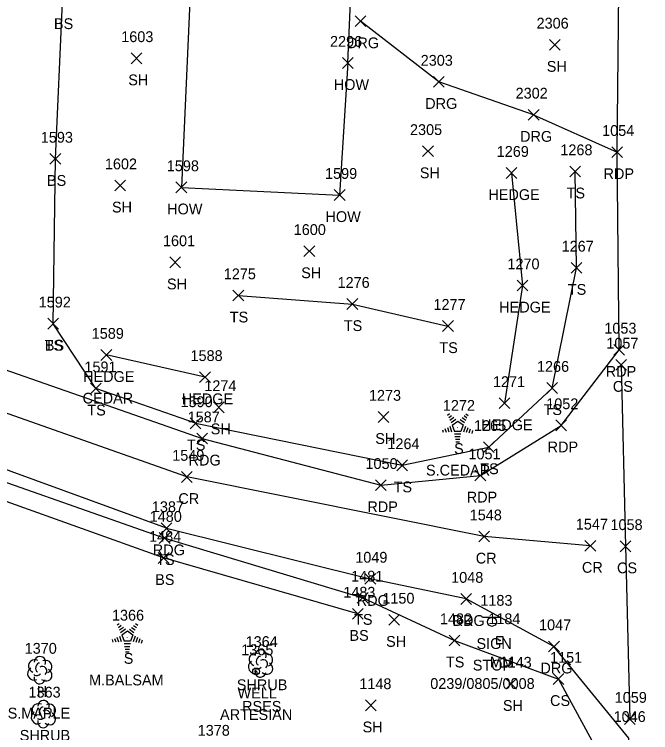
# Model space of a CAD drawing. Extents: x 1609623 to 1616187, y 756677 to 762826.
# Drawn here: x 1610495.1 to 1610613, y 761636.1 to 761769.2 of the extents above; entities that cross this region are included whole.
import ezdxf

# ---------------------------------------------------------------- set-up
doc = ezdxf.new("R2010")
doc.units = 0
for name, color, linetype in [('L_A', 7, 'Continuous'), ('L_C', 7, 'Continuous'), ('L_I', 7, 'Continuous'), ('L_TIC', 7, 'Continuous'), ('LAHR', 7, 'Continuous'), ('LBC', 7, 'Continuous'), ('LELB', 7, 'Continuous'), ('LSH', 7, 'Continuous'), ('LTC', 7, 'Continuous'), ('LTD', 7, 'Continuous'), ('P_A', 7, 'Continuous'), ('P_I', 7, 'Continuous'), ('P_TIC', 7, 'Continuous'), ('PET', 7, 'Continuous'), ('PEU', 7, 'Continuous'), ('PRC', 7, 'Continuous'), ('R_A', 7, 'Continuous'), ('R_I', 7, 'Continuous'), ('R_TIC', 7, 'Continuous'), ('RDG', 7, 'Continuous'), ('S_A', 7, 'Continuous'), ('S_C', 7, 'Continuous'), ('S_I', 7, 'Continuous'), ('SRM', 7, 'Continuous'), ('SSGN', 7, 'Continuous'), ('U_A', 7, 'Continuous'), ('U_C', 7, 'Continuous'), ('U_I', 7, 'Continuous'), ('UWW', 7, 'Continuous')]:
    doc.layers.add(name, color=color, linetype=linetype)

msp = doc.modelspace()

# ---------------------------------------------------------------- linework, layer by layer
at = {"layer": 'L_TIC'}
for points in [[(1610594.24, 761762.57), (1610596.24, 761764.57)], [(1610596.24, 761762.57), (1610594.24, 761764.57)], [(1610516.73, 761760.07), (1610518.73, 761762.07)], [(1610518.73, 761760.07), (1610516.73, 761762.07)], [(1610555.9, 761759.2), (1610557.9, 761761.2)], [(1610557.9, 761759.2), (1610555.9, 761761.2)], [(1610570.73, 761742.85), (1610572.73, 761744.85)], [(1610572.73, 761742.85), (1610570.73, 761744.85)], [(1610501.71, 761741.43), (1610503.71, 761743.43)], [(1610503.71, 761741.43), (1610501.71, 761743.43)], [(1610597.99, 761739.11), (1610599.99, 761741.11)], [(1610599.99, 761739.11), (1610597.99, 761741.11)], [(1610586.21, 761738.81), (1610588.21, 761740.81)], [(1610588.21, 761738.81), (1610586.21, 761740.81)], [(1610513.7, 761736.5), (1610515.7, 761738.5)], [(1610515.7, 761736.5), (1610513.7, 761738.5)], [(1610525.04, 761736.15), (1610527.04, 761738.15)], [(1610527.04, 761736.15), (1610525.04, 761738.15)], [(1610554.36, 761734.73), (1610556.36, 761736.73)], [(1610556.36, 761734.73), (1610554.36, 761736.73)], [(1610548.76, 761724.33), (1610550.76, 761726.33)], [(1610550.76, 761724.33), (1610548.76, 761726.33)], [(1610523.89, 761722.26), (1610525.89, 761724.26)], [(1610525.89, 761722.26), (1610523.89, 761724.26)], [(1610598.22, 761721.25), (1610600.22, 761723.25)], [(1610600.22, 761721.25), (1610598.22, 761723.25)], [(1610588.22, 761717.97), (1610590.22, 761719.97)], [(1610590.22, 761717.97), (1610588.22, 761719.97)], [(1610535.6, 761716.13), (1610537.6, 761718.13)], [(1610537.6, 761716.13), (1610535.6, 761718.13)], [(1610556.72, 761714.54), (1610558.72, 761716.54)], [(1610558.72, 761714.54), (1610556.72, 761716.54)], [(1610501.31, 761710.9), (1610503.31, 761712.9)], [(1610503.31, 761710.9), (1610501.31, 761712.9)], [(1610501.31, 761710.9), (1610503.31, 761712.9)], [(1610503.31, 761710.9), (1610501.31, 761712.9)], [(1610574.43, 761710.46), (1610576.43, 761712.46)], [(1610576.43, 761710.46), (1610574.43, 761712.46)], [(1610511.14, 761705.1), (1610513.14, 761707.1)], [(1610513.14, 761705.1), (1610511.14, 761707.1)], [(1610606.53, 761703.28), (1610608.53, 761705.28)], [(1610608.53, 761703.28), (1610606.53, 761705.28)], [(1610529.43, 761700.98), (1610531.43, 761702.98)], [(1610531.43, 761700.98), (1610529.43, 761702.98)], [(1610509.22, 761698.89), (1610511.22, 761700.89)], [(1610511.22, 761698.89), (1610509.22, 761700.89)], [(1610593.72, 761698.98), (1610595.72, 761700.98)], [(1610595.72, 761698.98), (1610593.72, 761700.98)], [(1610531.99, 761695.41), (1610533.99, 761697.41)], [(1610533.99, 761695.41), (1610531.99, 761697.41)], [(1610584.89, 761696.16), (1610586.89, 761698.16)], [(1610586.89, 761696.16), (1610584.89, 761698.16)], [(1610527.68, 761692.44), (1610529.68, 761694.44)], [(1610529.68, 761692.44), (1610527.68, 761694.44)], [(1610562.48, 761693.62), (1610564.48, 761695.62)], [(1610564.48, 761693.62), (1610562.48, 761695.62)], [(1610582, 761688.02), (1610584, 761690.02)], [(1610584, 761688.02), (1610582, 761690.02)], [(1610565.95, 761684.66), (1610567.95, 761686.66)], [(1610567.95, 761684.66), (1610565.95, 761686.66)], [(1610521.96, 761671.19), (1610523.96, 761673.19)], [(1610523.96, 761671.19), (1610521.96, 761673.19)], [(1610607.3, 761669.66), (1610609.3, 761671.66)], [(1610609.3, 761669.66), (1610607.3, 761671.66)], [(1610521.76, 761667.49), (1610523.76, 761669.49)], [(1610523.76, 761667.49), (1610521.76, 761669.49)], [(1610558.63, 761660.11), (1610560.63, 761662.11)], [(1610560.63, 761660.11), (1610558.63, 761662.11)], [(1610557.74, 761657.14), (1610559.74, 761659.14)], [(1610559.74, 761657.14), (1610557.74, 761659.14)], [(1610564.48, 761656.03), (1610566.48, 761658.03)], [(1610566.48, 761656.03), (1610564.48, 761658.03)], [(1610575.64, 761652.22), (1610577.64, 761654.22)], [(1610577.64, 761652.22), (1610575.64, 761654.22)], [(1610594.89, 761645.07), (1610596.89, 761647.07)], [(1610596.89, 761645.07), (1610594.89, 761647.07)], [(1610586.12, 761644.17), (1610588.12, 761646.17)], [(1610588.12, 761644.17), (1610586.12, 761646.17)], [(1610560.13, 761640.19), (1610562.13, 761642.19)], [(1610562.13, 761640.19), (1610560.13, 761642.19)], [(1610608.1, 761637.66), (1610610.1, 761639.66)], [(1610610.1, 761637.66), (1610608.1, 761639.66)]]:
    msp.add_lwpolyline(points, dxfattribs=at)
at = {"layer": 'LAHR'}
for points in [[(1610587.21, 761739.81), (1610589.22, 761718.97), (1610585.89, 761697.16)], [(1610530.43, 761701.98), (1610512.14, 761706.1)]]:
    msp.add_lwpolyline(points, dxfattribs=at)
at = {"layer": 'LBC'}
for points in [[(1610528.78, 761797.89), (1610526.04, 761737.15), (1610555.36, 761735.73)], [(1610556.9, 761760.2), (1610558.46, 761796.89)], [(1610556.9, 761760.2), (1610555.36, 761735.73)]]:
    msp.add_lwpolyline(points, dxfattribs=at)
at = {"layer": 'LELB'}
for points in [[(1610502.31, 761711.9), (1610502.71, 761742.43), (1610504.01, 761771.48), (1610511.71, 761796.8), (1610527.85, 761802.46)], [(1610566.95, 761685.66), (1610583, 761689.02), (1610594.72, 761699.98), (1610599.22, 761722.25), (1610598.99, 761740.11)], [(1610257.48, 761736.51), (1610289.65, 761735.58), (1610333.79, 761730.74), (1610390.78, 761716.31), (1610438.56, 761703.45), (1610479.41, 761687.45), (1610522.96, 761672.19), (1610559.63, 761661.11), (1610576.64, 761653.22)], [(1610558.74, 761658.14), (1610522.76, 761668.49), (1610478.5, 761684.35), (1610437.45, 761698), (1610388.31, 761709.71), (1610348.03, 761719.28), (1610335.94, 761728.39)], [(1610536.6, 761717.13), (1610557.72, 761715.54), (1610575.43, 761711.46)], [(1610528.68, 761693.44), (1610510.22, 761699.89), (1610502.31, 761711.9)], [(1610607.53, 761704.28), (1610608.3, 761670.66), (1610609.1, 761638.66)], [(1610528.68, 761693.44), (1610566.95, 761685.66)], [(1610576.64, 761653.22), (1610595.89, 761646.07)], [(1610595.89, 761646.07), (1610604.8, 761629.66), (1610605.66, 761604.08), (1610604.42, 761579.89), (1610573.21, 761581.97)]]:
    msp.add_lwpolyline(points, dxfattribs=at)
at = {"layer": 'LSH'}
for p, q in [((1610540.69, 761649), (1610540.69, 761649)), ((1610540.69, 761649), (1610540.69, 761649)), ((1610500.47, 761639.63), (1610500.47, 761639.63)), ((1610500.47, 761639.63), (1610500.47, 761639.63))]:
    msp.add_line(p, q, dxfattribs=at)
for centre in [(1610540.74, 761650.43), (1610500.52, 761641.06)]:
    msp.add_arc(centre, 1.05, 335.5272, 180.9563, dxfattribs=at)
for centre, major_axis, ratio, start_param, end_param in [((1610539.9, 761649.67), (1.21, -0.51), 0.895232, 1.570796, 4.712389), ((1610541.73, 761649.58), (-1.14, -0.48), 0.949671, 1.570796, 4.712389), ((1610539.61, 761648.29), (0.58, -1.04), 0.959034, 3.141593, 6.283185), ((1610540.48, 761649.46), (-0.208, -0.792), 0.645439, 3.141593, 6.283185), ((1610541.19, 761648.83), (-0.5, 0.667), 0.989748, 3.141593, 6.283185), ((1610540.23, 761648.25), (-0.625, -0.083), 0.423636, 0, 3.141593), ((1610541.69, 761648.17), (-1.09, 0.79), 0.841452, 1.570796, 4.712389), ((1610540.69, 761647.5), (0.26, 1.06), 0.942809, 1.570796, 4.712389), ((1610499.68, 761640.3), (1.21, -0.51), 0.895232, 1.570796, 4.712389), ((1610501.51, 761640.21), (-1.14, -0.48), 0.949671, 1.570796, 4.712389), ((1610499.39, 761638.92), (0.58, -1.04), 0.959034, 3.141593, 6.283185), ((1610500.26, 761640.09), (-0.208, -0.792), 0.645439, 3.141593, 6.283185), ((1610500.97, 761639.46), (-0.5, 0.667), 0.989748, 3.141593, 6.283185), ((1610500.01, 761638.88), (-0.625, -0.083), 0.423636, 0, 3.141593), ((1610501.47, 761638.8), (-1.09, 0.79), 0.841452, 1.570796, 4.712389), ((1610500.47, 761638.13), (0.26, 1.06), 0.942809, 1.570796, 4.712389)]:
    msp.add_ellipse(centre, major_axis=major_axis, ratio=ratio, start_param=start_param, end_param=end_param, dxfattribs=at)
at = {"layer": 'LTC'}
for p, q in [((1610575.37, 761694.97), (1610575.73, 761695.23)), ((1610575.58, 761694.51), (1610576.11, 761694.89)), ((1610575.79, 761694.04), (1610576.49, 761694.55)), ((1610578.03, 761694.52), (1610578.71, 761694.02)), ((1610578.4, 761694.87), (1610578.95, 761694.47)), ((1610578.77, 761695.21), (1610579.19, 761694.91)), ((1610576, 761693.58), (1610576.88, 761694.21)), ((1610576.23, 761693.12), (1610577.24, 761693.86)), ((1610576.23, 761693.12), (1610576.61, 761691.93)), ((1610577.24, 761693.86), (1610578.23, 761693.13)), ((1610577.66, 761694.17), (1610578.47, 761693.58)), ((1610578.23, 761693.13), (1610577.84, 761691.93)), ((1610574.4, 761692.25), (1610574.56, 761691.78)), ((1610574.86, 761692.47), (1610575.07, 761691.82)), ((1610575.32, 761692.69), (1610575.59, 761691.85)), ((1610575.77, 761692.9), (1610576.1, 761691.88)), ((1610577.84, 761691.93), (1610576.61, 761691.93)), ((1610578.67, 761692.86), (1610578.33, 761691.82)), ((1610579.12, 761692.61), (1610578.83, 761691.72)), ((1610579.56, 761692.36), (1610579.32, 761691.63)), ((1610580, 761692.11), (1610579.82, 761691.53)), ((1610577.8, 761691.43), (1610576.66, 761691.43)), ((1610577.72, 761690.93), (1610576.73, 761690.93)), ((1610577.64, 761690.43), (1610576.81, 761690.43)), ((1610577.55, 761689.93), (1610576.88, 761689.93)), ((1610514.18, 761656.1), (1610514.53, 761656.36)), ((1610514.39, 761655.64), (1610514.91, 761656.02)), ((1610517.2, 761655.99), (1610517.75, 761655.59)), ((1610517.57, 761656.34), (1610517.99, 761656.04)), ((1610514.6, 761655.17), (1610515.3, 761655.68)), ((1610514.8, 761654.7), (1610515.68, 761655.34)), ((1610515.03, 761654.25), (1610516.04, 761654.98)), ((1610516.04, 761654.98), (1610517.04, 761654.26)), ((1610516.46, 761655.3), (1610517.27, 761654.71)), ((1610516.83, 761655.64), (1610517.51, 761655.15)), ((1610513.21, 761653.38), (1610513.36, 761652.91)), ((1610513.66, 761653.6), (1610513.88, 761652.95)), ((1610514.12, 761653.81), (1610514.39, 761652.98)), ((1610514.57, 761654.03), (1610514.91, 761653.01)), ((1610515.03, 761654.25), (1610515.42, 761653.06)), ((1610517.04, 761654.26), (1610516.65, 761653.06)), ((1610517.48, 761653.99), (1610517.14, 761652.95)), ((1610517.92, 761653.74), (1610517.63, 761652.85)), ((1610518.36, 761653.49), (1610518.13, 761652.76)), ((1610518.81, 761653.24), (1610518.62, 761652.66)), ((1610516.65, 761653.06), (1610515.42, 761653.06)), ((1610516.61, 761652.56), (1610515.46, 761652.56)), ((1610516.52, 761652.06), (1610515.54, 761652.06)), ((1610516.44, 761651.56), (1610515.61, 761651.56)), ((1610516.36, 761651.06), (1610515.68, 761651.06))]:
    msp.add_line(p, q, dxfattribs=at)
at = {"layer": 'LTD'}
msp.add_line((1610499.8, 761647.75), (1610499.8, 761647.75), dxfattribs=at)
msp.add_line((1610499.8, 761647.75), (1610499.8, 761647.75), dxfattribs=at)
msp.add_arc((1610499.85, 761649.18), 1.05, 335.5272, 180.9563, dxfattribs=at)
for centre, major_axis, ratio, start_param, end_param in [((1610499.01, 761648.42), (1.21, -0.51), 0.895232, 1.570796, 4.712389), ((1610500.84, 761648.33), (-1.14, -0.48), 0.949671, 1.570796, 4.712389), ((1610498.72, 761647.04), (0.58, -1.04), 0.959034, 3.141593, 6.283185), ((1610499.59, 761648.21), (-0.208, -0.792), 0.645439, 3.141593, 6.283185), ((1610500.3, 761647.58), (-0.5, 0.667), 0.989748, 3.141593, 6.283185), ((1610500.8, 761646.92), (-1.09, 0.79), 0.841452, 1.570796, 4.712389), ((1610499.8, 761646.25), (0.26, 1.06), 0.942809, 1.570796, 4.712389), ((1610499.34, 761647), (-0.625, -0.083), 0.423636, 0, 3.141593)]:
    msp.add_ellipse(centre, major_axis=major_axis, ratio=ratio, start_param=start_param, end_param=end_param, dxfattribs=at)
at = {"layer": 'P_TIC'}
for points in [[(1610605.76, 761742.68), (1610607.76, 761744.68)], [(1610607.76, 761742.68), (1610605.76, 761744.68)], [(1610606.16, 761706.06), (1610608.16, 761708.06)], [(1610608.16, 761706.06), (1610606.16, 761708.06)], [(1610595.41, 761692.06), (1610597.41, 761694.06)], [(1610597.41, 761692.06), (1610595.41, 761694.06)], [(1610528.9, 761689.62), (1610530.9, 761691.62)], [(1610530.9, 761689.62), (1610528.9, 761691.62)], [(1610526.05, 761682.5), (1610528.05, 761684.5)], [(1610528.05, 761682.5), (1610526.05, 761684.5)], [(1610580.43, 761682.77), (1610582.43, 761684.77)], [(1610582.43, 761682.77), (1610580.43, 761684.77)], [(1610562.01, 761680.98), (1610564.01, 761682.98)], [(1610564.01, 761680.98), (1610562.01, 761682.98)], [(1610522.28, 761672.99), (1610524.28, 761674.99)], [(1610524.28, 761672.99), (1610522.28, 761674.99)], [(1610581.15, 761671.46), (1610583.15, 761673.46)], [(1610583.15, 761671.46), (1610581.15, 761673.46)], [(1610600.8, 761669.75), (1610602.8, 761671.75)], [(1610602.8, 761669.75), (1610600.8, 761671.75)], [(1610560.04, 761663.62), (1610562.04, 761665.62)], [(1610562.04, 761663.62), (1610560.04, 761665.62)], [(1610577.79, 761659.9), (1610579.79, 761661.9)], [(1610579.79, 761659.9), (1610577.79, 761661.9)]]:
    msp.add_lwpolyline(points, dxfattribs=at)
at = {"layer": 'PET'}
msp.add_lwpolyline([(1610563.01, 761681.98), (1610581.43, 761683.77), (1610596.41, 761693.06), (1610607.16, 761707.06), (1610606.76, 761743.68), (1610607.17, 761779.39)], dxfattribs=at)
at = {"layer": 'PEU'}
for points in [[(1610292.65, 761756.84), (1610337.52, 761752.5), (1610397.05, 761738.41), (1610444.38, 761722.79), (1610486.74, 761705.69), (1610529.9, 761690.62)], [(1610523.28, 761673.99), (1610480.04, 761689.74), (1610439, 761706.13), (1610392.08, 761720.87), (1610334.48, 761734.06), (1610288.63, 761739.63), (1610237.75, 761740.33), (1610189.36, 761741.54), (1610151.21, 761743.29), (1610095.63, 761747.13), (1610049.42, 761749.13), (1609994.68, 761742.82), (1609943, 761732.03), (1609889.61, 761718.43), (1609806.51, 761697.21)], [(1610529.9, 761690.62), (1610563.01, 761681.98)], [(1610523.28, 761673.99), (1610561.04, 761664.62)], [(1610578.79, 761660.9), (1610561.04, 761664.62)]]:
    msp.add_lwpolyline(points, dxfattribs=at)
at = {"layer": 'PRC'}
msp.add_lwpolyline([(1610601.8, 761670.75), (1610582.15, 761672.46), (1610527.05, 761683.5), (1610483.24, 761698.98), (1610440.53, 761715.33), (1610395.01, 761729.94), (1610335.18, 761743.5), (1610288.69, 761747.54), (1610237.99, 761746.29), (1610189.61, 761747.71), (1610150.7, 761750.53), (1610096.59, 761755.33), (1610048.73, 761756.09), (1609993.41, 761750.2), (1609941.26, 761738.94), (1609887.62, 761725.82), (1609805.01, 761705.08)], dxfattribs=at)
at = {"layer": 'R_TIC'}
for points in [[(1610558.23, 761766.93), (1610560.23, 761768.93)], [(1610560.23, 761766.93), (1610558.23, 761768.93)], [(1610572.72, 761755.69), (1610574.72, 761757.69)], [(1610574.72, 761755.69), (1610572.72, 761757.69)], [(1610590.3, 761749.6), (1610592.3, 761751.6)], [(1610592.3, 761749.6), (1610590.3, 761751.6)], [(1610577.79, 761659.9), (1610579.79, 761661.9)], [(1610579.79, 761659.9), (1610577.79, 761661.9)], [(1610594.07, 761651.1), (1610596.07, 761653.1)], [(1610596.07, 761651.1), (1610594.07, 761653.1)]]:
    msp.add_lwpolyline(points, dxfattribs=at)
at = {"layer": 'RDG'}
for points in [[(1610591.3, 761750.6), (1610573.72, 761756.69), (1610559.23, 761767.93)], [(1610591.3, 761750.6), (1610606.76, 761743.68)], [(1610614.38, 761469.34), (1610596.07, 761472.76), (1610561.2, 761471.9), (1610563.57, 761489.76), (1610586.13, 761490.95), (1610602.15, 761492.71), (1610613.18, 761498.39), (1610612.52, 761508.5), (1610598.82, 761507.98), (1610567.44, 761509.45), (1610530.27, 761511.75), (1610533.8, 761534.13), (1610564.49, 761530.77), (1610567.28, 761546.97), (1610568.96, 761568.06), (1610591.55, 761566.46), (1610604.95, 761570.12), (1610610.95, 761577.61), (1610610.75, 761602.13), (1610608.94, 761635.11), (1610595.07, 761652.1), (1610578.79, 761660.9)]]:
    msp.add_lwpolyline(points, dxfattribs=at)
at = {"layer": 'SRM'}
for p, q in [((1610585.67, 761653.88), (1610584.42, 761653.88)), ((1610584.42, 761653.88), (1610584.42, 761652.63)), ((1610585.67, 761653.88), (1610584.42, 761653.88)), ((1610584.42, 761653.88), (1610584.42, 761652.63)), ((1610585.67, 761652.63), (1610585.67, 761653.88)), ((1610585.67, 761652.63), (1610585.67, 761653.88)), ((1610584.42, 761652.63), (1610585.67, 761652.63)), ((1610584.42, 761652.63), (1610585.67, 761652.63))]:
    msp.add_line(p, q, dxfattribs=at)
msp.add_circle((1610585.02, 761653.22), 0.0833, dxfattribs=at)
at = {"layer": 'SSGN'}
for p, q in [((1610581.92, 761657.5), (1610585.26, 761657.5)), ((1610583.57, 761656.66), (1610583.57, 761656.66))]:
    msp.add_line(p, q, dxfattribs=at)
msp.add_circle((1610583.57, 761656.66), 0.833, dxfattribs=at)
at = {"layer": 'UWW'}
for radius in [0.625, 0.0833]:
    msp.add_circle((1610539.88, 761647.48), radius, dxfattribs=at)

# ---------------------------------------------------------------- texts
at = {"layer": 'L_A'}
for s, p in [('BS', (1610502.45, 761766.48)), ('SH', (1610593.73, 761758.57)), ('SH', (1610516.21, 761756.07)), ('HOW', (1610554.28, 761755.2)), ('SH', (1610570.22, 761738.85)), ('BS', (1610501.15, 761737.43)), ('TS', (1610597.4, 761735.11)), ('HEDGE', (1610582.91, 761734.81)), ('SH', (1610513.19, 761732.5)), ('HOW', (1610523.42, 761732.15)), ('HOW', (1610552.75, 761730.73)), ('SH', (1610548.25, 761720.33)), ('SH', (1610523.38, 761718.26)), ('TS', (1610597.63, 761717.25)), ('HEDGE', (1610584.92, 761713.97)), ('TS', (1610535.01, 761712.13)), ('TS', (1610556.13, 761710.54)), ('TS', (1610500.72, 761706.9)), ('BS', (1610500.75, 761706.9)), ('TS', (1610573.84, 761706.46)), ('HEDGE', (1610507.84, 761701.1)), ('CS', (1610605.97, 761699.28)), ('HEDGE', (1610526.13, 761696.98)), ('TS', (1610508.63, 761694.89)), ('TS', (1610593.13, 761694.98)), ('SH', (1610531.48, 761691.41)), ('HEDGE', (1610581.59, 761692.16)), ('TS', (1610527.09, 761688.44)), ('SH', (1610561.97, 761689.62)), ('S', (1610576.56, 761687.76)), ('TS', (1610581.41, 761684.02)), ('TS', (1610565.36, 761680.66)), ('TS', (1610521.37, 761667.19)), ('CS', (1610606.74, 761665.66)), ('BS', (1610521.2, 761663.49)), ('TS', (1610558.04, 761656.11)), ('BS', (1610557.18, 761653.14)), ('SH', (1610563.97, 761652.03)), ('S', (1610515.37, 761648.89)), ('TS', (1610575.05, 761648.22)), ('SHRUB', (1610536.32, 761644)), ('H', (1610499.24, 761642.75)), ('CS', (1610594.34, 761641.07)), ('SH', (1610585.6, 761640.17)), ('SH', (1610559.62, 761636.19)), ('SHRUB', (1610496.1, 761634.63))]:
    msp.add_text(s, height=2, dxfattribs=at).set_placement(p)
at = {"layer": 'L_C'}
for s, p in [('CEDAR', (1610507.75, 761697.1)), ('S.CEDAR', (1610571.36, 761683.76)), ('M.BALSAM', (1610508.94, 761644.89)), ('RSES', (1610537.29, 761640)), ('S.MAPLE', (1610493.87, 761638.75))]:
    msp.add_text(s, height=2, dxfattribs=at).set_placement(p)
at = {"layer": 'L_I'}
for s, p in [('2306', (1610591.84, 761766.57)), ('1603', (1610514.91, 761764.07)), ('2296', (1610553.58, 761763.2)), ('2305', (1610568.4, 761746.85)), ('1593', (1610500.01, 761745.43)), ('1268', (1610596.25, 761743.11)), ('1269', (1610584.46, 761742.81)), ('1602', (1610511.88, 761740.5)), ('1598', (1610523.35, 761740.15)), ('1599', (1610552.66, 761738.73)), ('1600', (1610546.86, 761728.33)), ('1601', (1610522.64, 761726.26)), ('1267', (1610596.48, 761725.25)), ('1270', (1610586.44, 761721.97)), ('1275', (1610533.9, 761720.13)), ('1276', (1610554.98, 761718.54)), ('1592', (1610499.62, 761714.9)), ('1592', (1610499.62, 761714.9)), ('1277', (1610572.74, 761714.46)), ('1589', (1610509.44, 761709.1)), ('1057', (1610604.76, 761707.28)), ('1588', (1610527.74, 761704.98)), ('1266', (1610591.92, 761702.98)), ('1591', (1610508.09, 761702.89)), ('1274', (1610530.3, 761699.41)), ('1271', (1610583.76, 761700.16)), ('1590', (1610525.9, 761696.44)), ('1273', (1610560.79, 761697.62)), ('1272', (1610574.48, 761695.76)), ('1265', (1610580.26, 761692.02)), ('1264', (1610564.21, 761688.66)), ('1480', (1610520.18, 761675.19)), ('1058', (1610605.53, 761673.66)), ('1484', (1610520.07, 761671.49)), ('1481', (1610557.5, 761664.11)), ('1483', (1610556.04, 761661.14)), ('1150', (1610563.27, 761660.03)), ('1366', (1610513.19, 761656.89)), ('1482', (1610573.94, 761656.22)), ('1364', (1610537.95, 761652)), ('1370', (1610497.02, 761650.75)), ('1151', (1610594.34, 761649.07)), ('1143', (1610584.99, 761648.17)), ('1148', (1610559.01, 761644.19)), ('1363', (1610497.73, 761642.63)), ('1059', (1610606.32, 761641.66)), ('1378', (1610529.07, 761635.56))]:
    msp.add_text(s, height=2, dxfattribs=at).set_placement(p)
at = {"layer": 'LTC'}
for p in [(1610577.12, 761692.87), (1610515.92, 761654)]:
    msp.add_text('.', height=1.04, rotation=270, dxfattribs=at).set_placement(p)
at = {"layer": 'P_A'}
for s, p in [('RDP', (1610604.25, 761738.68)), ('RDP', (1610604.65, 761702.06)), ('RDP', (1610593.89, 761688.06)), ('RDG', (1610527.39, 761685.62)), ('CR', (1610525.49, 761678.5)), ('RDP', (1610578.91, 761678.77)), ('RDP', (1610560.5, 761676.98)), ('RDG', (1610520.76, 761668.99)), ('CR', (1610580.58, 761667.46)), ('CR', (1610600.24, 761665.75)), ('RDG', (1610558.53, 761659.62)), ('RDG', (1610576.28, 761655.9))]:
    msp.add_text(s, height=2, dxfattribs=at).set_placement(p)
at = {"layer": 'P_I'}
for s, p in [('1054', (1610603.99, 761746.68)), ('1053', (1610604.39, 761710.06)), ('1052', (1610593.63, 761696.06)), ('1587', (1610527.21, 761693.62)), ('1549', (1610524.35, 761686.5)), ('1051', (1610579.22, 761686.77)), ('1050', (1610560.15, 761684.98)), ('1387', (1610520.58, 761676.99)), ('1548', (1610579.46, 761675.46)), ('1547', (1610599.11, 761673.75)), ('1049', (1610558.26, 761667.62)), ('1048', (1610576.02, 761663.9))]:
    msp.add_text(s, height=2, dxfattribs=at).set_placement(p)
at = {"layer": 'R_A'}
for p in [(1610556.72, 761762.93), (1610571.21, 761751.69), (1610588.79, 761745.6), (1610576.28, 761655.9), (1610592.56, 761647.1)]:
    msp.add_text('DRG', height=2, dxfattribs=at).set_placement(p)
at = {"layer": 'R_I'}
for s, p in [('2303', (1610570.38, 761759.69)), ('2302', (1610587.96, 761753.6)), ('1048', (1610576.02, 761663.9)), ('1047', (1610592.3, 761655.1)), ('1046', (1610606.11, 761638.11))]:
    msp.add_text(s, height=2, dxfattribs=at).set_placement(p)
at = {"layer": 'S_A'}
for s, p in [('SIGN', (1610580.71, 761651.64)), ('MM', (1610583.21, 761648.23))]:
    msp.add_text(s, height=2, dxfattribs=at).set_placement(p)
at = {"layer": 'S_C'}
for s, p in [('STOP', (1610580.03, 761647.64)), ('0239/0805/0008', (1610572.15, 761644.23))]:
    msp.add_text(s, height=2, dxfattribs=at).set_placement(p)
at = {"layer": 'S_I'}
for s, p in [('1183', (1610581.43, 761659.64)), ('1184', (1610582.89, 761656.23))]:
    msp.add_text(s, height=2, dxfattribs=at).set_placement(p)
at = {"layer": 'U_A'}
msp.add_text('WELL', height=2, dxfattribs=at).set_placement((1610536.45, 761642.48))
at = {"layer": 'U_C'}
msp.add_text('ARTESIAN', height=2, dxfattribs=at).set_placement((1610533.21, 761638.48))
at = {"layer": 'U_I'}
msp.add_text('1365', height=2, dxfattribs=at).set_placement((1610537.14, 761650.48))

doc.saveas('drawing.dxf')
